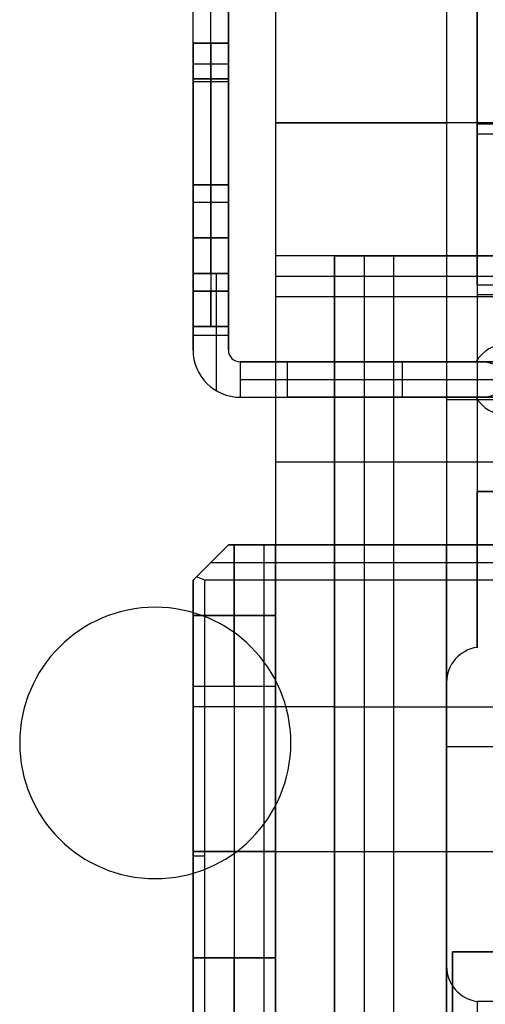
# Model space of a CAD drawing. Extents: x -64 to 57, y 4 to 161.
# Tile 324 of 342: x 22.71 to 26.66, y 140.75 to 149.1. Entities that reach past the tile are written whole.
import ezdxf

# ---------------------------------------------------------------- set-up
doc = ezdxf.new("R2010")
doc.units = 0
doc.layers.add('DEFAULT', color=7, linetype='CONTINUOUS')

msp = doc.modelspace()

# ---------------------------------------------------------------- linework, layer by layer
at = {"layer": 'DEFAULT', "color": 254}
for p, q in [((24.8763, 151.7961, 43.4666), (24.8763, 144.6461, 43.4666)), ((24.8763, 151.7961, 41.6666), (24.8763, 144.6461, 41.6666)), ((24.8763, 151.7961, 42.5666), (24.8763, 139.4461, 42.5666)), ((26.3263, 151.3461, 41.6666), (26.3263, 144.6461, 41.6666)), ((26.3263, 151.3461, 43.3266), (26.3263, 140.4011, 43.3266)), ((24.1763, 148.8961, 41.4166), (24.1763, 150.1961, 41.4166)), ((24.4763, 148.8961, 41.4166), (24.4763, 150.1961, 41.4166)), ((24.1763, 147.2461, 38.8641), (24.1763, 149.8961, 38.8641)), ((24.1763, 147.5461, 44.7691), (24.1763, 149.8961, 44.7691)), ((24.3263, 147.2461, 38.8641), (24.3263, 149.8961, 38.8641)), ((24.3263, 147.5461, 44.7691), (24.3263, 149.8961, 44.7691)), ((24.4763, 149.8961, 38.8641), (24.4763, 147.2461, 38.8641)), ((24.4763, 147.5461, 44.7691), (24.4763, 149.8961, 44.7691)), ((26.5863, 146.849, 42.5575), (26.5863, 149.5777, 41.5643)), ((26.5863, 149.4922, 41.3294), (26.5863, 146.7635, 42.3226)), ((24.4763, 148.8961, 42.9691), (24.1763, 148.8961, 42.9691)), ((24.1763, 148.8961, 42.9691), (24.1763, 148.8961, 40.3141)), ((24.1763, 148.8961, 40.3141), (24.4763, 148.8961, 40.3141)), ((24.1763, 148.8961, 41.6416), (24.4763, 148.8961, 41.6416)), ((24.3263, 148.8961, 42.9691), (24.3263, 148.8961, 40.3141)), ((24.4763, 148.8961, 40.3141), (24.4763, 148.8961, 42.9691)), ((24.1763, 148.7211, 44.7691), (24.4763, 148.7211, 44.7691)), ((24.1763, 146.7961, 43.2691), (24.1763, 148.5961, 43.2691)), ((24.1763, 148.5961, 43.2691), (24.4763, 148.5961, 43.2691)), ((24.4763, 148.5961, 40.0141), (24.1763, 148.5961, 40.0141)), ((24.1763, 148.5961, 40.0141), (24.1763, 146.7961, 40.0141)), ((24.1763, 148.5711, 38.8641), (24.4763, 148.5711, 38.8641)), ((24.3263, 148.5961, 43.2691), (24.3263, 146.7961, 43.2691)), ((24.3263, 148.5961, 40.0141), (24.3263, 146.7961, 40.0141)), ((24.4763, 146.7961, 40.0141), (24.4763, 148.5961, 40.0141)), ((24.4763, 148.5961, 43.2691), (24.4763, 146.7961, 43.2691)), ((26.5863, 148.3579, 42.0083), (26.5863, 147.6269, 42.0083)), ((24.1763, 148.2461, 44.7691), (24.1763, 148.2461, 43.2691)), ((24.1763, 148.2461, 40.0141), (24.1763, 148.2461, 38.8641)), ((24.4763, 148.2461, 44.7691), (24.4763, 148.2461, 43.2691)), ((24.4763, 148.2461, 40.0141), (24.4763, 148.2461, 38.8641)), ((35.9763, 148.2211, 43.4666), (24.8763, 148.2211, 43.4666)), ((24.8763, 148.2211, 41.6666), (26.3263, 148.2211, 41.6666)), ((26.5863, 148.2133, 42.0609), (27.2663, 148.2133, 42.0609)), ((26.5863, 148.1278, 41.826), (27.2663, 148.1278, 41.826)), ((24.1763, 147.6961, 43.2691), (24.4763, 147.6961, 43.2691)), ((24.4763, 147.6961, 40.0141), (24.1763, 147.6961, 40.0141)), ((24.4763, 147.5461, 44.7691), (24.1763, 147.5461, 44.7691)), ((26.5863, 147.3111, 42.3893), (26.5863, 147.3111, 42.1232)), ((24.1763, 147.2461, 35.3641), (24.4763, 147.2461, 35.3641)), ((24.4763, 147.2461, 47.4691), (24.1763, 147.2461, 47.4691)), ((24.1763, 147.2461, 45.0691), (24.4763, 147.2461, 45.0691)), ((24.1763, 147.2461, 47.4691), (24.1763, 147.2461, 45.0691)), ((24.1763, 147.2461, 35.3641), (24.1763, 147.2461, 38.8641)), ((24.1763, 147.2461, 38.8641), (24.4763, 147.2461, 38.8641)), ((24.1763, 147.2461, 46.2691), (24.4763, 147.2461, 46.2691)), ((24.1763, 147.2461, 37.1141), (24.4763, 147.2461, 37.1141)), ((24.3263, 147.2461, 47.4691), (24.3263, 147.2461, 45.0691)), ((24.3263, 147.2461, 35.3641), (24.3263, 147.2461, 38.8641)), ((24.4763, 147.2461, 38.8641), (24.4763, 147.2461, 35.3641)), ((24.4763, 147.2461, 47.4691), (24.4763, 147.2461, 45.0691)), ((24.8763, 147.0961, 38.1066), (24.8763, 144.6461, 38.1066)), ((25.3763, 147.0961, 38.1066), (24.8763, 147.0961, 38.1066)), ((24.8763, 147.0961, 38.1066), (24.8763, 147.0961, 38.4566)), ((24.8763, 147.0961, 38.4566), (24.8763, 146.7461, 38.8066)), ((35.9763, 147.0961, 38.4566), (24.8763, 147.0961, 38.4566)), ((24.8763, 147.0961, 38.4566), (24.8763, 144.6461, 38.4566)), ((25.3763, 139.4461, 38.1066), (25.3763, 147.0961, 38.1066)), ((25.3763, 147.0961, 37.5266), (25.3763, 147.0961, 38.1066)), ((25.3763, 139.4461, 37.5266), (25.3763, 147.0961, 37.5266)), ((25.3763, 147.0961, 37.5266), (25.8763, 147.0961, 37.5266)), ((25.3763, 147.0961, 37.8166), (25.3763, 139.4461, 37.8166)), ((25.3763, 147.0961, 37.9916), (25.8763, 147.0961, 37.9916)), ((25.6263, 147.0961, 37.5266), (25.6263, 139.4461, 37.5266)), ((25.8763, 147.0961, 37.5266), (25.8763, 139.4461, 37.5266)), ((25.8763, 147.0961, 37.5266), (25.8763, 147.0961, 38.1066)), ((25.8763, 147.0961, 38.1066), (25.8763, 139.4461, 38.1066)), ((25.8763, 147.0961, 38.1066), (30.1763, 147.0961, 38.1066)), ((25.8763, 147.0961, 37.8166), (25.8763, 139.4461, 37.8166)), ((24.4763, 146.9461, 35.0641), (24.1763, 146.9461, 35.0641)), ((24.1763, 146.9461, 35.0641), (24.1763, 146.2961, 35.0641)), ((24.1763, 146.9461, 47.7691), (24.4763, 146.9461, 47.7691)), ((24.1763, 146.2961, 47.7691), (24.1763, 146.9461, 47.7691)), ((24.3763, 145.9497, 47.7691), (24.3763, 146.9461, 47.7691)), ((24.4763, 146.2961, 35.0641), (24.4763, 146.9461, 35.0641)), ((24.4763, 146.9461, 47.7691), (24.4763, 146.2961, 47.7691)), ((24.8763, 146.9211, 38.6316), (35.9763, 146.9211, 38.6316)), ((24.4763, 146.7961, 43.2691), (24.1763, 146.7961, 43.2691)), ((24.1763, 146.7961, 40.0141), (24.4763, 146.7961, 40.0141)), ((26.5863, 146.849, 42.5575), (27.2663, 146.849, 42.5575)), ((24.8763, 146.7461, 38.8066), (24.8763, 144.6461, 38.8066)), ((35.9763, 146.7461, 38.8066), (24.8763, 146.7461, 38.8066)), ((27.2663, 146.7635, 42.3226), (26.5863, 146.7635, 42.3226)), ((24.4763, 146.4961, 40.3141), (24.1763, 146.4961, 40.3141)), ((24.1763, 146.4961, 40.3141), (24.1763, 146.4961, 42.9691)), ((24.1763, 146.4961, 42.9691), (24.4763, 146.4961, 42.9691)), ((24.1763, 146.4961, 41.6416), (24.4763, 146.4961, 41.6416)), ((24.1763, 146.2961, 41.4166), (24.1763, 146.4961, 41.4166)), ((24.3263, 146.4961, 40.3141), (24.3263, 146.4961, 42.9691)), ((24.4763, 146.4961, 42.9691), (24.4763, 146.4961, 40.3141)), ((24.4763, 146.2961, 41.4166), (24.4763, 146.4961, 41.4166)), ((24.1763, 146.4211, 35.0641), (24.4763, 146.4211, 35.0641)), ((24.1763, 146.4211, 47.7691), (24.4763, 146.4211, 47.7691)), ((24.1763, 146.2961, 35.0641), (24.1763, 146.2961, 47.7691)), ((24.4763, 146.2961, 47.7691), (24.4763, 146.2961, 35.0641)), ((36.2763, 146.1961, 35.0641), (24.5763, 146.1961, 35.0641)), ((24.5763, 146.1961, 35.0641), (24.5763, 146.1961, 47.7691)), ((24.5763, 146.1961, 47.7691), (24.5763, 145.8961, 47.7691)), ((24.5763, 146.1961, 41.6166), (36.2763, 146.1961, 41.6166)), ((24.9763, 146.1961, 48.1691), (26.9263, 146.1961, 48.1691)), ((24.9763, 145.8961, 48.1691), (24.9763, 146.1961, 48.1691)), ((25.9513, 146.1961, 48.1691), (25.9513, 145.8961, 48.1691)), ((24.9763, 146.0461, 48.1691), (26.9263, 146.0461, 48.1691)), ((24.5763, 145.8961, 35.0641), (36.2763, 145.8961, 35.0641)), ((24.5763, 145.8961, 35.0641), (24.5763, 145.8961, 47.7691)), ((24.5763, 145.8961, 41.6166), (36.2763, 145.8961, 41.6166)), ((26.9263, 145.8961, 48.1691), (24.9763, 145.8961, 48.1691)), ((27.5263, 145.8736, 43.3266), (26.3263, 145.8736, 43.3266)), ((24.8763, 145.8711, 38.8066), (24.8763, 145.8711, 38.1066)), ((24.8763, 145.6211, 43.4666), (24.8763, 145.6211, 41.6666)), ((26.3263, 145.4711, 41.6666), (26.3263, 145.4711, 43.3266)), ((35.9763, 145.3461, 38.8066), (24.8763, 145.3461, 38.8066)), ((27.2663, 145.0961, 42.8666), (26.5863, 145.0961, 42.8666)), ((26.5863, 145.0961, 42.8666), (26.5863, 143.7761, 42.8666)), ((26.5863, 143.7761, 42.6166), (26.5863, 145.0961, 42.6166)), ((26.5863, 145.0961, 42.6166), (27.2663, 145.0961, 42.6166)), ((24.1763, 144.3461, 43.0266), (24.4763, 144.6461, 43.0266)), ((24.4763, 144.6461, 41.6766), (24.1763, 144.3461, 41.6766)), ((24.1763, 144.3461, 40.9566), (24.4763, 144.6461, 40.9566)), ((24.1763, 144.3461, 38.1066), (24.4763, 144.6461, 38.1066)), ((24.1763, 144.3461, 39.8566), (24.4763, 144.6461, 39.8566)), ((24.4763, 144.6461, 43.6119), (24.1763, 144.3461, 43.6119)), ((24.4763, 144.6461, 41.3166), (24.1763, 144.3461, 41.3166)), ((24.4763, 144.6461, 38.9816), (24.1763, 144.3461, 38.9816)), ((24.4763, 144.6461, 43.9266), (24.2056, 144.3754, 44.1973)), ((24.4763, 144.6461, 43.0266), (24.8763, 144.6461, 43.0266)), ((24.4763, 144.6461, 43.9266), (24.4763, 144.6461, 43.0266)), ((36.3763, 144.6461, 43.9266), (24.4763, 144.6461, 43.9266)), ((24.8763, 144.6461, 41.6766), (24.4763, 144.6461, 41.6766)), ((24.4763, 144.6461, 40.9566), (24.4763, 144.6461, 41.6766)), ((24.8763, 144.6461, 40.9566), (24.4763, 144.6461, 40.9566)), ((24.4763, 144.6461, 39.8566), (24.8763, 144.6461, 39.8566)), ((24.4763, 144.6461, 38.1066), (24.4763, 144.6461, 39.8566)), ((24.8763, 144.6461, 38.1066), (24.4763, 144.6461, 38.1066)), ((24.4763, 144.6461, 43.4766), (36.3763, 144.6461, 43.4766)), ((24.5263, 144.6461, 43.0266), (24.5263, 139.4461, 43.0266)), ((24.5263, 144.6461, 41.6766), (24.5263, 139.4461, 41.6766)), ((24.5263, 144.6461, 40.9566), (24.5263, 143.4461, 40.9566)), ((24.5263, 143.4461, 39.8566), (24.5263, 144.6461, 39.8566)), ((24.7763, 144.6461, 38.1066), (24.7763, 139.4461, 38.1066)), ((24.8763, 144.6461, 43.4666), (35.9763, 144.6461, 43.4666)), ((24.8763, 144.6461, 43.0266), (24.8763, 144.6461, 43.4666)), ((24.8763, 139.4461, 43.0266), (24.8763, 144.6461, 43.0266)), ((24.8763, 144.6461, 41.6666), (24.8763, 144.6461, 41.6766)), ((24.8763, 144.6461, 41.6766), (24.8763, 139.4461, 41.6766)), ((26.3263, 144.6461, 41.6666), (24.8763, 144.6461, 41.6666)), ((24.8763, 143.4461, 40.9566), (24.8763, 144.6461, 40.9566)), ((24.8763, 144.6461, 39.8566), (24.8763, 143.4461, 39.8566)), ((24.8763, 144.6461, 38.8066), (28.5263, 144.6461, 38.8066)), ((24.8763, 144.6461, 38.1066), (24.8763, 144.6461, 38.8066)), ((24.8763, 144.6461, 40.9566), (24.8763, 144.6461, 39.8566)), ((24.8763, 144.6461, 39.8916), (35.9763, 144.6461, 39.8916)), ((24.8763, 144.6461, 40.4066), (24.8763, 143.4461, 40.4066)), ((26.3263, 144.6461, 41.0266), (26.3263, 144.6461, 41.6666)), ((26.3263, 140.4011, 41.0266), (26.3263, 144.6461, 41.0266)), ((27.5263, 144.6461, 41.0266), (26.3263, 144.6461, 41.0266)), ((26.3263, 144.6461, 41.1666), (26.3263, 139.4461, 41.1666)), ((24.3263, 144.4961, 44.0766), (24.3263, 144.4961, 43.0266)), ((24.3263, 144.4961, 44.0766), (36.5263, 144.4961, 44.0766)), ((24.3263, 144.4961, 41.6766), (24.3263, 144.4961, 40.9566)), ((24.3263, 144.4961, 39.8566), (24.3263, 144.4961, 38.1066)), ((24.2056, 144.3754, 44.1973), (24.1763, 144.3461, 44.1266)), ((24.2763, 144.3461, 44.2266), (24.2056, 144.3754, 44.1973)), ((24.1763, 144.3461, 44.1266), (24.1763, 144.3461, 43.0266)), ((24.1763, 139.4461, 43.0266), (24.1763, 144.3461, 43.0266)), ((24.1763, 144.3461, 41.6766), (24.1763, 139.4461, 41.6766)), ((24.1763, 144.3461, 44.1266), (24.1763, 139.6461, 44.1266)), ((24.1763, 144.3461, 40.9566), (24.1763, 144.3461, 41.6766)), ((24.1763, 143.4461, 40.9566), (24.1763, 144.3461, 40.9566)), ((24.1763, 144.3461, 39.8566), (24.1763, 143.4461, 39.8566)), ((24.1763, 144.3461, 38.1066), (24.1763, 144.3461, 39.8566)), ((24.1763, 139.4461, 38.1066), (24.1763, 144.3461, 38.1066)), ((24.1763, 144.3461, 43.5766), (24.1763, 139.4461, 43.5766)), ((36.5763, 144.3461, 44.2266), (24.2763, 144.3461, 44.2266)), ((24.2763, 139.7461, 44.2266), (24.2763, 144.3461, 44.2266)), ((24.8763, 144.0461, 40.9566), (24.1763, 144.0461, 40.9566)), ((24.1763, 144.0461, 39.8566), (24.8763, 144.0461, 39.8566)), ((24.8763, 144.0461, 40.9566), (24.8763, 144.0461, 39.8566)), ((26.5863, 143.7761, 42.8666), (26.5863, 143.7761, 42.6166)), ((26.3263, 143.4788, 42.8666), (26.3263, 141.0735, 42.8666)), ((26.3263, 143.4788, 42.6166), (26.3263, 143.4788, 42.8666)), ((26.3263, 141.0735, 42.6166), (26.3263, 143.4788, 42.6166)), ((26.3263, 143.4788, 42.7416), (26.3263, 141.0735, 42.7416)), ((24.1763, 143.4461, 39.8566), (24.1763, 143.4461, 40.9566)), ((24.1763, 143.4461, 40.9566), (24.8763, 143.4461, 40.9566)), ((24.1763, 143.4461, 39.8566), (24.8763, 143.4461, 39.8566)), ((24.1763, 143.4461, 39.8916), (24.1763, 141.1461, 39.8916)), ((24.1763, 143.4461, 40.4066), (24.8763, 143.4461, 40.4066)), ((24.5263, 143.4461, 40.9566), (24.5263, 143.4461, 39.8566)), ((24.8763, 143.4461, 39.8566), (24.8763, 143.4461, 40.9566)), ((25.3763, 143.2711, 38.1066), (24.1763, 143.2711, 38.1066)), ((25.3763, 143.2711, 37.5266), (25.3763, 143.2711, 38.1066)), ((25.3763, 143.2711, 37.5266), (25.8763, 143.2711, 37.5266)), ((25.8763, 143.2711, 37.5266), (25.8763, 143.2711, 38.1066)), ((25.8763, 143.2711, 38.1066), (30.1763, 143.2711, 38.1066)), ((26.3263, 142.9361, 42.8666), (27.5263, 142.9361, 42.8666)), ((26.3263, 142.9361, 42.6166), (27.5263, 142.9361, 42.6166)), ((26.3263, 142.2761, 42.8666), (26.3263, 142.2761, 42.6166)), ((24.1763, 142.0461, 43.0266), (24.8763, 142.0461, 43.0266)), ((24.8763, 142.0461, 41.6766), (24.1763, 142.0461, 41.6766)), ((24.2763, 142.0461, 44.2266), (36.5763, 142.0461, 44.2266)), ((26.3263, 142.0461, 41.0266), (27.5263, 142.0461, 41.0266)), ((24.1763, 141.8961, 43.0266), (24.1763, 141.8961, 44.1266)), ((24.1763, 141.8961, 38.1066), (24.1763, 141.8961, 41.6766)), ((24.1763, 139.4461, 40.9566), (24.1763, 141.1461, 40.9566)), ((24.1763, 141.1461, 39.8566), (24.1763, 139.4461, 39.8566)), ((24.1763, 141.1461, 40.9566), (24.1763, 141.1461, 39.8566)), ((24.8763, 141.1461, 39.8566), (24.1763, 141.1461, 39.8566)), ((24.1763, 141.1461, 40.9566), (24.8763, 141.1461, 40.9566)), ((24.1763, 141.1461, 40.4066), (24.8763, 141.1461, 40.4066)), ((24.5263, 141.1461, 39.8566), (24.5263, 141.1461, 40.9566)), ((24.5263, 141.1461, 40.9566), (24.5263, 139.4461, 40.9566)), ((24.5263, 139.4461, 39.8566), (24.5263, 141.1461, 39.8566)), ((24.8763, 141.1461, 40.9566), (24.8763, 141.1461, 39.8566)), ((24.8763, 139.4461, 40.9566), (24.8763, 141.1461, 40.9566)), ((24.8763, 141.1461, 39.8566), (24.8763, 139.4461, 39.8566)), ((24.8763, 141.1461, 40.4066), (24.8763, 139.4461, 40.4066)), ((34.4763, 141.1961, 44.2266), (26.3763, 141.1961, 44.2266)), ((26.3763, 141.1961, 44.2266), (26.3763, 140.4011, 44.2266)), ((26.3763, 141.1961, 44.2266), (26.3763, 141.1961, 43.3266)), ((26.3763, 141.1961, 43.3266), (27.5263, 141.1961, 43.3266)), ((26.3763, 140.4011, 43.3266), (26.3763, 141.1961, 43.3266)), ((26.3763, 141.1961, 43.7766), (26.3763, 140.4011, 43.7766)), ((26.3263, 141.0735, 42.8666), (26.3263, 141.0735, 42.6166)), ((26.3763, 140.7986, 44.2266), (26.3763, 140.7986, 43.3266)), ((27.2663, 140.7761, 42.6166), (26.5863, 140.7761, 42.6166)), ((26.5863, 140.7761, 42.8666), (26.5863, 140.7761, 42.6166)), ((27.2663, 140.7761, 42.8666), (26.5863, 140.7761, 42.8666))]:
    msp.add_line(p, q, dxfattribs=at)
at = {"layer": 'DEFAULT', "color": 156}
for p, q in [((23.8562, 144.116, 37.5166), (23.8562, 144.116, 35.8806)), ((22.7062, 142.966, 37.5166), (22.7062, 142.966, 35.8806)), ((25.0062, 142.966, 35.8806), (25.0062, 142.966, 37.5166)), ((23.8562, 141.816, 37.5166), (23.8562, 141.816, 35.8806))]:
    msp.add_line(p, q, dxfattribs=at)
at = {"layer": 'DEFAULT', "color": 254, "extrusion": (1, 8.74228e-08, 8.74227e-08)}
for centre, radius, start, end in [((148.5961, 42.9691, 24.1763), 0.3, 0, 90), ((148.5961, 40.3141, 24.1763), 0.3, 270, 0), ((148.5961, 42.9691, 24.3263), 0.3, 0, 90), ((148.5961, 40.3141, 24.3263), 0.3, 270, 0), ((148.5961, 42.9691, 24.4763), 0.3, 0, 90), ((148.5961, 40.3141, 24.4763), 0.3, 270, 0), ((147.5461, 45.0691, 24.1763), 0.3, 180, 270), ((147.5461, 45.0691, 24.3263), 0.3, 180, 270), ((147.5461, 45.0691, 24.4763), 0.3, 180, 270), ((146.9461, 35.3641, 24.1763), 0.3, 270, 0), ((146.9461, 47.4691, 24.1763), 0.3, 0, 90), ((146.9461, 35.3641, 24.3263), 0.3, 270, 0), ((146.9461, 47.4691, 24.3263), 0.3, 360, 90), ((146.9461, 35.3641, 24.4763), 0.3, 270, 0), ((146.9461, 47.4691, 24.4763), 0.3, 0, 90), ((146.7961, 40.3141, 24.1763), 0.3, 180, 270), ((146.7961, 42.9691, 24.1763), 0.3, 90, 180), ((146.7961, 40.3141, 24.3263), 0.3, 180, 270), ((146.7961, 42.9691, 24.3263), 0.3, 90, 180), ((146.7961, 40.3141, 24.4763), 0.3, 180, 270), ((146.7961, 42.9691, 24.4763), 0.3, 90, 180), ((145.0961, 37.7416, 26.5863), 5.125, 70, 90), ((145.0961, 37.7416, 26.5863), 4.875, 70, 90)]:
    msp.add_arc(centre, radius, start, end, dxfattribs=at)
at = {"layer": 'DEFAULT', "color": 254, "extrusion": (-8.74228e-08, -3.65085e-14, 1)}
msp.add_arc((24.5763, 146.2961, 35.0641), 0.4, 180.00001, 270.00001, dxfattribs=at)
at = {"layer": 'DEFAULT', "color": 254, "extrusion": (-8.74227e-08, 1.23905e-15, 1)}
msp.add_arc((24.5763, 146.2961, 47.7691), 0.4, 180.00001, 270.00001, dxfattribs=at)
at = {"layer": 'DEFAULT', "color": 254, "extrusion": (-8.74227e-08, -2.84217e-14, 1)}
for radius in [0.4, 0.1]:
    msp.add_arc((24.5763, 146.2961, 41.4166), radius, 180.00001, 270.00001, dxfattribs=at)
at = {"layer": 'DEFAULT', "color": 254, "extrusion": (-8.74228e-08, -1.23106e-13, 1)}
msp.add_arc((24.5763, 146.2961, 35.0641), 0.1, 180.00001, 270.00001, dxfattribs=at)
at = {"layer": 'DEFAULT', "color": 254, "extrusion": (-8.74227e-08, 2.78844e-14, 1)}
msp.add_arc((24.5763, 146.2961, 47.7691), 0.1, 180.00001, 270.00001, dxfattribs=at)
at = {"layer": 'DEFAULT', "color": 254, "extrusion": (-8.74228e-08, 4.85625e-14, 1)}
msp.add_arc((26.8361, 146.0461, 40.8666), 0.3, 90.00001, 150.00001, dxfattribs=at)
at = {"layer": 'DEFAULT', "color": 254, "extrusion": (-8.74228e-08, 1, -9.49925e-16)}
msp.add_arc((-24.9763, 47.7691, 146.1961), 0.4, 359.99999, 89.99999, dxfattribs=at)
at = {"layer": 'DEFAULT', "color": 254, "extrusion": (-8.74228e-08, 1, 1.26585e-14)}
for centre in [(-27.2763, 40.8666, 146.1961), (-27.2763, 44.2691, 145.8961)]:
    msp.add_arc(centre, 0.7, 269.99999, 89.99999, dxfattribs=at)
at = {"layer": 'DEFAULT', "color": 254, "extrusion": (-8.74228e-08, 1, 1.38951e-14)}
msp.add_arc((-27.2763, 44.2691, 146.1961), 0.6598, 269.99999, 89.99999, dxfattribs=at)
at = {"layer": 'DEFAULT', "color": 254, "extrusion": (-8.74228e-08, 1, -7.64274e-15)}
for centre in [(-27.2763, 37.4641, 146.1961), (-27.2763, 40.8666, 145.8961)]:
    msp.add_arc(centre, 0.6598, 269.99999, 89.99999, dxfattribs=at)
at = {"layer": 'DEFAULT', "color": 254, "extrusion": (-8.74227e-08, 8.92527e-14, 1)}
msp.add_arc((26.6165, 145.8961, 44.2691), 0.3, 30.00001, 90.00001, dxfattribs=at)
at = {"layer": 'DEFAULT', "color": 254, "extrusion": (-8.74229e-08, -3.05341e-13, 1)}
msp.add_arc((26.6165, 145.8961, 37.4641), 0.3, 30.00001, 90.00001, dxfattribs=at)
at = {"layer": 'DEFAULT', "color": 254, "extrusion": (-8.74228e-08, 1, 0)}
for centre, radius in [((-24.9763, 47.7691, 146.0461), 0.4), ((-24.2763, 44.1266, 142.0108), 0.1)]:
    msp.add_arc(centre, radius, 359.99999, 89.99999, dxfattribs=at)
at = {"layer": 'DEFAULT', "color": 254, "extrusion": (-8.74227e-08, -1.04538e-13, 1)}
msp.add_arc((26.6165, 146.1961, 40.8666), 0.3, 270.00001, 330.00001, dxfattribs=at)
at = {"layer": 'DEFAULT', "color": 254, "extrusion": (-8.74228e-08, 1, -1.52656e-15)}
msp.add_arc((-24.9763, 47.7691, 145.8961), 0.4, 359.99999, 89.99999, dxfattribs=at)
at = {"layer": 'DEFAULT', "color": 254, "extrusion": (-8.74227e-08, 1, -2.7944e-14)}
msp.add_arc((-27.2763, 37.4641, 145.8961), 0.7, 269.99999, 89.99999, dxfattribs=at)
at = {"layer": 'DEFAULT', "color": 254, "extrusion": (-8.74227e-08, -2.28247e-14, 1)}
msp.add_arc((26.8361, 146.0461, 37.4641), 0.3, 210.00001, 270.00001, dxfattribs=at)
at = {"layer": 'DEFAULT', "color": 254, "extrusion": (-8.74228e-08, -2.64318e-13, 1)}
msp.add_arc((26.8361, 146.0461, 44.2691), 0.3, 210.00001, 270.00001, dxfattribs=at)
at = {"layer": 'DEFAULT', "color": 156}
for centre, start, end in [((23.8562, 142.966, 37.5166), 360, 180), ((23.8562, 142.966, 35.8806), 360, 180), ((23.8562, 142.966, 36.6986), 0, 180), ((23.8562, 142.966, 37.5166), 180, 360), ((23.8562, 142.966, 35.8806), 180, 360), ((23.8562, 142.966, 36.6986), 180, 0)]:
    msp.add_arc(centre, 1.15, start, end, dxfattribs=at)
at = {"layer": 'DEFAULT', "color": 254, "extrusion": (-8.74227e-08, 5.5161e-16, 1)}
msp.add_arc((26.6263, 143.4788, 42.8666), 0.3, 97.66226, 180.00001, dxfattribs=at)
at = {"layer": 'DEFAULT', "color": 254, "extrusion": (-8.74227e-08, -5.0509e-15, 1)}
msp.add_arc((26.6263, 143.4788, 42.6166), 0.3, 97.66226, 180.00001, dxfattribs=at)
at = {"layer": 'DEFAULT', "color": 254, "extrusion": (-8.74227e-08, 0, 1)}
for centre, start, end in [((26.6263, 143.4788, 42.7416), 97.66226, 180.00001), ((26.6263, 141.0735, 42.7416), 180.00001, 262.33775)]:
    msp.add_arc(centre, 0.3, start, end, dxfattribs=at)
at = {"layer": 'DEFAULT', "color": 254, "extrusion": (-8.74227e-08, -7.83835e-15, 1)}
msp.add_arc((26.6263, 141.0735, 42.6166), 0.3, 180.00001, 262.33775, dxfattribs=at)
at = {"layer": 'DEFAULT', "color": 254, "extrusion": (-8.74227e-08, -8.48712e-15, 1)}
msp.add_arc((26.6263, 141.0735, 42.8666), 0.3, 180.00001, 262.33775, dxfattribs=at)
at = {"layer": 'DEFAULT', "color": 254, "extrusion": (1, 8.74251e-08, 8.74227e-08)}
msp.add_arc((140.7761, 42.2416, 26.5863), 0.375, 90, 180, dxfattribs=at)
at = {"layer": 'DEFAULT', "color": 254, "extrusion": (1, 8.74242e-08, 8.74227e-08)}
msp.add_arc((140.7761, 42.2416, 26.5863), 0.625, 90, 180, dxfattribs=at)

doc.saveas('drawing.dxf')
